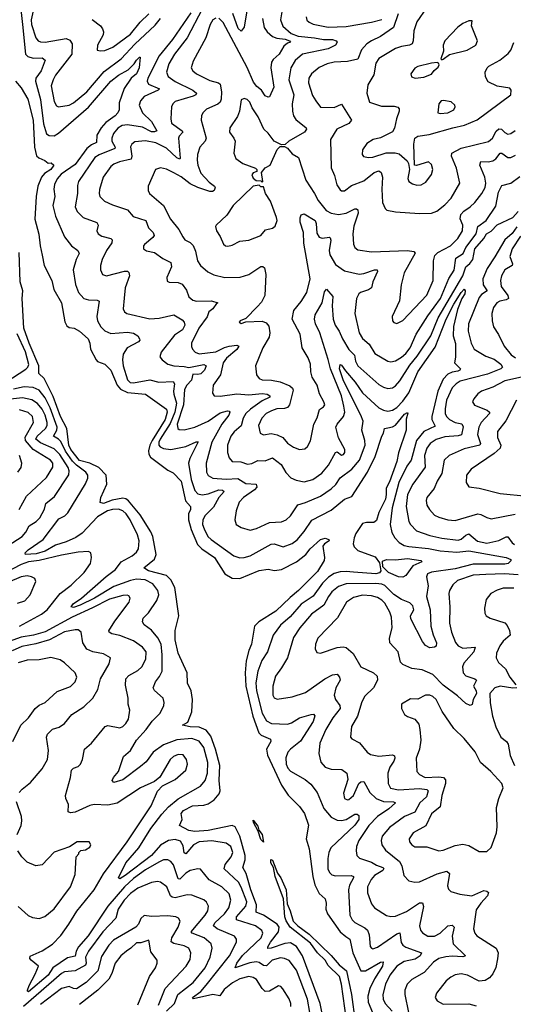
# Model space of a CAD drawing. Extents: x 1550320 to 1685906, y 509093 to 640511.
# Tile 478 of 532: x 1620565 to 1623862, y 611270 to 617846. Entities that reach past the tile are written whole.
import ezdxf

# ---------------------------------------------------------------- set-up
doc = ezdxf.new("R2010")
doc.units = 0

msp = doc.modelspace()

# ---------------------------------------------------------------- linework, layer by layer
at = {"layer": '0CON20XD'}
for points in [[(1620570, 617935), (1620584.9, 617815), (1620605.2, 617615.2), (1620620.8, 617600.8), (1620655, 617589.1), (1620715, 617591.2), (1620735.5, 617575), (1620709.5, 617505), (1620673.7, 617456.3), (1620671, 617435), (1620704.1, 617314.1), (1620725, 617150), (1620744.7, 617084.7), (1620761.8, 617071.8), (1620795, 617071.2), (1620825, 617087.6), (1621025, 617262.4), (1621175, 617436.3), (1621225, 617475.3), (1621289.8, 617510.2), (1621329.3, 617550.7)], [(1620655.3, 617905), (1620641.1, 617845), (1620644.4, 617815), (1620672.4, 617725), (1620688.1, 617705), (1620705, 617697.3), (1620735, 617696.9), (1620875, 617720), (1620900.3, 617710.3), (1620915.3, 617685), (1620914.5, 617615), (1620804.7, 617475), (1620788, 617445), (1620776, 617404), (1620795, 617298.8), (1620810.3, 617270.3), (1620825, 617265.3), (1620895, 617274.3), (1620925, 617290.3), (1621015, 617363.7), (1621129.1, 617500.9), (1621243.7, 617585), (1621335, 617683.5), (1621471.3, 617808.7), (1621506.5, 617855)], [(1621707.5, 617892.5), (1621585.1, 617714.9), (1621497.5, 617605), (1621420.3, 617455), (1621416.6, 617435), (1621426.2, 617416.2), (1621499.4, 617385), (1621491.4, 617375), (1621396.2, 617333.8), (1621371.8, 617305), (1621362.5, 617275), (1621385.3, 617225), (1621446.2, 617166.2), (1621481.1, 617105), (1621465, 617097.5), (1621445, 617097.7), (1621385, 617127.4), (1621285.2, 617144.8), (1621250.9, 617139.1), (1621221.7, 617121.7), (1621191.1, 617085), (1621180.7, 617055), (1621181.9, 617035), (1621202.5, 616995), (1621201.5, 616985), (1621095.9, 616944.1), (1621066.9, 616925), (1620957.5, 616765), (1620951.4, 616738.6), (1620952.5, 616685), (1620935.5, 616595.5), (1620949.4, 616565), (1620990, 616525), (1621080.8, 616490.8), (1621090, 616475), (1621081.5, 616435), (1621090.6, 616415), (1621115, 616400.4), (1621173.3, 616385), (1621184.2, 616375), (1621180, 616355), (1621144.6, 616305), (1621115.5, 616245), (1621105.5, 616205.5), (1621105.6, 616175), (1621119.2, 616145), (1621145, 616135.5), (1621265, 616167.2), (1621285, 616166.1), (1621295, 616158.6), (1621298.2, 616135), (1621270.9, 616055), (1621263, 615987), (1621255.6, 615915), (1621265.4, 615895.4), (1621281.2, 615885), (1621435, 615847.6), (1621497, 615853), (1621595, 615875.4), (1621650.6, 615840.6), (1621664.3, 615825), (1621668.5, 615805), (1621652.1, 615775), (1621600.2, 615739.8), (1621511.1, 615625), (1621501.2, 615595), (1621516, 615575), (1621556, 615545), (1621595.3, 615535.3), (1621665, 615530.7), (1621695, 615522.7), (1621795, 615542.7), (1621810, 615535), (1621799, 615505), (1621775, 615481.2), (1621755, 615475.6), (1621721.6, 615478.4), (1621712, 615438), (1621681.1, 615405), (1621665.5, 615375.5), (1621659.6, 615275), (1621618, 615145), (1621622.5, 615115), (1621631.2, 615108.8)], [(1621048.5, 617848.5), (1621105.6, 617805), (1621119.4, 617785), (1621125.6, 617765), (1621122.2, 617745), (1621084.5, 617675), (1621083.3, 617643.3), (1621105, 617637.5), (1621135, 617641.1), (1621187.6, 617662.4), (1621305, 617749.6), (1621370.8, 617829.2), (1621428, 617885)], [(1621785, 617916.7), (1621683.8, 617725), (1621598.9, 617615), (1621561.1, 617551.1), (1621546.6, 617495), (1621557.5, 617467.5), (1621605, 617434.3), (1621722.9, 617375), (1621745.3, 617355), (1621741.1, 617345), (1621723.1, 617335), (1621605, 617299.5), (1621588.6, 617285), (1621580, 617265), (1621575.5, 617185), (1621579.5, 617155), (1621650.5, 617105), (1621654.4, 617095), (1621630.9, 617069.1), (1621625.9, 617055), (1621638.3, 616921.7), (1621634.3, 616915.7), (1621615, 616922.7), (1621545, 616988.8), (1621475, 617023.8), (1621405, 617036.4), (1621335, 617030.4), (1621314.3, 617015.7), (1621305, 616996.7), (1621313.5, 616935), (1621309.6, 616915), (1621232.6, 616897.4), (1621195, 616881.8), (1621175, 616866.2), (1621122.3, 616795), (1621098, 616712), (1621095.5, 616685), (1621101.1, 616665), (1621132.5, 616635), (1621185, 616608.9), (1621285, 616575.5), (1621322.8, 616532.8), (1621408.9, 616505), (1621425, 616457.1), (1621456.5, 616425), (1621464.4, 616405), (1621455, 616390.6), (1621399.2, 616345), (1621392.5, 616335), (1621393.3, 616315), (1621413.5, 616303.5), (1621465, 616291.2), (1621521.6, 616251.6), (1621575.6, 616225), (1621578.5, 616195), (1621548, 616125), (1621550, 616100), (1621564.2, 616094.2), (1621625, 616091.5), (1621650.5, 616080.5), (1621678.7, 616038.7), (1621695, 615994.2), (1621722.1, 615972.1), (1621746.3, 615966.3), (1621847.7, 615967.7), (1621890, 615955), (1621879.5, 615950.5), (1621855, 615915.5), (1621828.8, 615895), (1621817.3, 615862.7), (1621762.3, 615785), (1621713.8, 615686.2), (1621712.5, 615662.5), (1621718.6, 615645), (1621737.5, 615625), (1621765, 615614.7), (1621875, 615627), (1621933.5, 615656.5), (1621965, 615665.2), (1622015, 615673.5), (1622028.9, 615665), (1622015, 615643.6), (1621947.5, 615585), (1621924.7, 615555), (1621905.6, 615475), (1621857.5, 615405), (1621852.4, 615352.4), (1621863.8, 615335), (1621905, 615331.1), (1622015, 615346.6), (1622095, 615341), (1622185, 615349.3), (1622218, 615345), (1622235.6, 615335), (1622235.6, 615325), (1622185, 615301.2), (1622106.2, 615245), (1622076.7, 615215), (1622058.8, 615185), (1622045, 615133.6), (1621996.9, 615093.1), (1621976.5, 615065), (1621952.9, 615005), (1621953.3, 614955)], [(1622317.6, 617912.4), (1622307.3, 617845), (1622322.4, 617802.4), (1622378.7, 617755), (1622425, 617737), (1622534.2, 617724.2), (1622595, 617712.9), (1622655, 617712.9), (1622680, 617705), (1622685.6, 617695), (1622675, 617675.6), (1622625, 617651), (1622454.2, 617615.8), (1622406.4, 617573.6), (1622376.1, 617525), (1622362.9, 617445), (1622395.8, 617345), (1622384.7, 617284.7), (1622386.7, 617235), (1622394.8, 617204.8), (1622410.1, 617180.1), (1622478.1, 617125), (1622481.9, 617115), (1622468.6, 617095), (1622362.5, 617035), (1622338.3, 617011.7), (1622315, 617010), (1622265, 617033.8), (1622225, 617089.2), (1622195.7, 617115.7), (1622158.3, 617198.3), (1622117.6, 617257.6), (1622102.5, 617295), (1622085, 617314.2), (1622065, 617320), (1622045, 617310), (1622034.4, 617235.6), (1622019.3, 617200.7), (1621968, 617125), (1621966, 617095), (1621995.8, 617055.8), (1622003.8, 617035), (1621996.7, 616955), (1622009.5, 616919.5), (1622055, 616886.2), (1622140, 616855), (1622150, 616845), (1622148.3, 616831.7), (1622125, 616822.5), (1622115, 616810), (1622125, 616786.7), (1622145, 616772.5), (1622175, 616770), (1622185, 616760), (1622190, 616765), (1622180, 616825), (1622204.2, 616855.8), (1622238.8, 616875), (1622285, 616978.8), (1622305, 617000), (1622335, 617000), (1622355, 616987.5), (1622385, 616951.2), (1622428, 616925), (1622476.9, 616775), (1622535, 616686.2), (1622558.7, 616638.7), (1622612.8, 616572.8), (1622645, 616553.8), (1622695, 616546), (1622745, 616554.7), (1622805, 616582.8), (1622815, 616583.6), (1622825, 616575.8), (1622826.9, 616555), (1622797.6, 616467.6), (1622791.6, 616415), (1622795, 616346.2), (1622804.6, 616324.6), (1622825, 616309.6), (1622915, 616294.8), (1623155, 616304.8), (1623197.4, 616297.4), (1623206.4, 616286.4), (1623132.7, 616155), (1623112.5, 616075), (1623101.7, 615968.3), (1623054, 615865), (1623056.2, 615835), (1623065, 615823.8), (1623085, 615816.2), (1623125, 615838), (1623285, 616007.3), (1623326.2, 616103.8), (1623330, 616235), (1623338.6, 616271.4), (1623359.2, 616290.8), (1623442.7, 616335), (1623490.9, 616385), (1623522.5, 616435), (1623525, 616473.3), (1623506.5, 616516.5), (1623512.2, 616545), (1623532.1, 616567.9), (1623574.7, 616595.3), (1623604.7, 616625.3), (1623652.7, 616685), (1623675.3, 616725), (1623679.7, 616755), (1623672.9, 616795), (1623637.9, 616875), (1623645, 616899.2), (1623695, 616896.8), (1623725, 616902.9), (1623745, 616917.7), (1623775, 616955.5), (1623785.7, 616955), (1623825.5, 616925.5), (1623845, 616926.4), (1623877.8, 616942.2)], [(1622081.9, 617905), (1622064, 617796), (1622045, 617770), (1622025, 617787.5), (1621988, 617888)], [(1622479.4, 617865), (1622483.8, 617843.8), (1622499.1, 617829.1), (1622525, 617817.1), (1622625, 617795.3), (1622745, 617800.6), (1622915, 617829.8), (1622985, 617846.9)], [(1623094, 617885), (1623061.9, 617795), (1622975, 617733.1), (1622914.8, 617705.2), (1622885, 617684.6), (1622849.3, 617645), (1622825, 617583.6), (1622755, 617568), (1622665, 617562.5), (1622619, 617551), (1622565, 617526.1), (1622514.5, 617485), (1622497.3, 617455), (1622494.6, 617425), (1622520.6, 617340.6), (1622544.2, 617304.3), (1622575, 617262.9), (1622665, 617259.1), (1622715, 617281.9), (1622780.8, 617175), (1622765, 617152.9), (1622684.2, 617115), (1622641.5, 617045), (1622645, 616857.5), (1622668.1, 616805), (1622683.1, 616743.1), (1622705, 616710), (1622715, 616702.5), (1622735, 616702.5), (1622781.5, 616738.5), (1622865, 616770.4), (1622933.6, 616825), (1622965, 616835.7), (1622980, 616825), (1622988.9, 616795), (1622984.6, 616715), (1622989.5, 616625), (1623005.8, 616585), (1623018, 616575), (1623075, 616562), (1623235, 616551), (1623315, 616554.3), (1623352.1, 616567.9), (1623405, 616610), (1623448.2, 616655), (1623504.4, 616755), (1623483.5, 616855), (1623448.8, 616935), (1623451.8, 616955), (1623515, 616987.8), (1623696.5, 617033.5), (1623723, 617055), (1623748.5, 617101.5), (1623765, 617117.1), (1623784.7, 617114.7), (1623805, 617091.8), (1623825, 617081.8), (1623845, 617086.4), (1623875, 617106.5)], [(1623282.1, 617925), (1623218.1, 617831.9), (1623198.1, 617771.9), (1623194.1, 617705), (1623186.1, 617685), (1623168.8, 617675), (1623115, 617666.9), (1623076.4, 617653.6), (1622965, 617587.8), (1622943.8, 617555), (1622931.2, 617478.8), (1622889.7, 617410.3), (1622884.4, 617355), (1622902.9, 617295), (1622982, 617268), (1623067.8, 617267.8), (1623091.1, 617261.1), (1623100, 617250), (1623100.6, 617235), (1623081.5, 617185), (1623069.1, 617120.9), (1623055, 617097.5), (1622975, 617057.5), (1622927.5, 617045), (1622885, 617020), (1622855, 616978), (1622851.9, 616945), (1622862.2, 616932.2), (1622896, 616926), (1622925, 616929.1), (1623013, 616957), (1623072.4, 616957.6), (1623099.5, 616949.5), (1623152.5, 616902.5), (1623161.4, 616885), (1623170, 616845), (1623158.2, 616785), (1623164.3, 616765), (1623188.9, 616748.9), (1623218.3, 616741.7), (1623247.4, 616742.6), (1623278.3, 616761.7), (1623315, 616811.4), (1623324.6, 616845), (1623315, 616879.2), (1623296.5, 616896.5), (1623215, 616873.1), (1623202.5, 616875), (1623197.1, 617015), (1623205.3, 617054.7), (1623225, 617067.9), (1623299.7, 617080.3), (1623458.8, 617125), (1623537.2, 617142.8), (1623621.8, 617178.2), (1623845.5, 617344.5), (1623849.2, 617375), (1623838.3, 617388.3), (1623755, 617401.5), (1623695, 617431.2), (1623676.2, 617465), (1623674, 617495), (1623688, 617525), (1623700, 617535), (1623772.9, 617575), (1623829.1, 617620.9), (1623846.9, 617643.1), (1623866.7, 617693.3)], [(1621875, 617855.5), (1621855.7, 617845), (1621838.2, 617815), (1621809.6, 617725), (1621725, 617570), (1621711.5, 617525), (1621721.1, 617505), (1621745.8, 617485), (1621835, 617440.8), (1621894, 617425), (1621904.4, 617415), (1621912.8, 617365), (1621911.4, 617315), (1621904.8, 617295.2), (1621887.8, 617282.2), (1621812.4, 617247.6), (1621788.9, 617225), (1621778.9, 617205), (1621778.1, 617175), (1621811.8, 617055), (1621805.2, 617034.8), (1621768.9, 616995), (1621754, 616946), (1621751.2, 616908.8), (1621754.7, 616875), (1621775, 616821.1), (1621830.8, 616760.8), (1621865.6, 616735), (1621871.5, 616725), (1621864.4, 616705), (1621852.2, 616697.8), (1621835, 616698.4), (1621754.5, 616724.5), (1621705, 616750.2), (1621645, 616796.4), (1621595, 616824), (1621545, 616848.5), (1621505, 616857.1), (1621472, 616845), (1621424, 616735), (1621424.3, 616705), (1621431.9, 616685), (1621525, 616604.2), (1621573.3, 616515), (1621628.1, 616445), (1621654.4, 616395), (1621669.2, 616375), (1621705, 616357.5), (1621725, 616337.1), (1621739.5, 616299.5), (1621752.7, 616235), (1621773.5, 616205), (1621822.3, 616162.3), (1621862.9, 616142.9), (1621935, 616125.4), (1622037.6, 616127.6), (1622095, 616143.8), (1622175, 616197.8), (1622188.5, 616198.5), (1622199.6, 616189.6), (1622208.9, 616145), (1622201.9, 616005), (1622179.5, 615960.5), (1622151.9, 615928.1), (1622075, 615850), (1622037.5, 615835), (1622032.5, 615825), (1622045, 615817.5), (1622075, 615827.5), (1622185, 615832.5), (1622212.7, 615822.7), (1622230, 615800), (1622235.5, 615755.5), (1622231.2, 615725), (1622188.9, 615655), (1622140.5, 615535), (1622147.5, 615475), (1622165, 615449.4), (1622185, 615441.2), (1622248.3, 615438.3), (1622305, 615426.9), (1622370.2, 615400.2), (1622387.1, 615385), (1622391.9, 615371.9), (1622367.5, 615275), (1622355, 615256.9), (1622335, 615249.3), (1622283, 615247), (1622246.9, 615235), (1622211.8, 615215), (1622183.9, 615185), (1622160.5, 615135), (1622170.8, 615085), (1622195, 615073.3), (1622245, 615081.8), (1622285.8, 615074.2), (1622322.9, 615055), (1622355, 615017.5), (1622395, 614991.1), (1622435, 614976.7), (1622469.8, 614980.2), (1622488.6, 614995), (1622506.9, 615033.1), (1622531.1, 615145), (1622552.7, 615187.3), (1622566.9, 615243.1), (1622595, 615260.8), (1622602.9, 615275), (1622597.5, 615295), (1622567.3, 615347.3), (1622552.9, 615405), (1622518.1, 615458.1), (1622509.2, 615495), (1622507.5, 615545), (1622492.5, 615587.5), (1622453.3, 615655), (1622438.6, 615745), (1622384.6, 615845), (1622396.5, 615905), (1622446.5, 615965), (1622483.1, 616025), (1622506.5, 616115), (1622463.8, 616353.8), (1622460.6, 616425), (1622438.4, 616495), (1622438, 616522), (1622445, 616544), (1622465, 616549.1), (1622538.1, 616505), (1622546.1, 616485), (1622549.9, 616419.9), (1622565, 616393.5), (1622585, 616387.9), (1622635, 616394), (1622640, 616390), (1622643.2, 616373.2), (1622633.1, 616305), (1622636.1, 616276.1), (1622675, 616211.9), (1622735, 616170), (1622832.8, 616147.2), (1622865, 616150.8), (1622936.1, 616176.1), (1622953.3, 616175), (1622954.4, 616165), (1622924.6, 616095), (1622914.4, 616055), (1622895, 616042.3), (1622842.5, 616025), (1622830.6, 616015), (1622815.6, 615985), (1622803.8, 615883.8), (1622833.1, 615755), (1622856.2, 615716.2), (1622899.4, 615679.4), (1622937.2, 615617.2), (1623024.6, 615564.6), (1623045, 615560.5), (1623075, 615568.9), (1623116.7, 615593.3), (1623145, 615617.8), (1623173.7, 615655), (1623214.1, 615745), (1623291.7, 615868.3), (1623375.5, 615985), (1623432.1, 616117.9), (1623467.3, 616172.7), (1623477.5, 616252.5), (1623527.5, 616285), (1623545.7, 616325), (1623614, 616415), (1623626.1, 616465), (1623681.1, 616505), (1623745, 616601.8), (1623763, 616695), (1623785, 616739.5), (1623845, 616754.7), (1623905, 616799.2)], [(1622186.8, 617855), (1622199.2, 617795), (1622219.2, 617765), (1622255, 617734.8), (1622283.3, 617723.3), (1622338.9, 617715), (1622367.1, 617705), (1622373.3, 617695), (1622355, 617689.4), (1622330.6, 617669.4), (1622299.2, 617615), (1622259.4, 617580.6), (1622248.1, 617561.9), (1622243.4, 617525), (1622262.7, 617395), (1622235, 617331.2), (1622225, 617328.6), (1622205, 617338.1), (1622180.8, 617375), (1622150.1, 617400.1), (1622128.1, 617428.1), (1622085, 617526.2), (1621925, 617827.5), (1621895, 617855.6)], [(1623385, 617577.5), (1623395, 617582.5), (1623436.4, 617613.6), (1623555, 617642.5), (1623611.9, 617675), (1623624.3, 617705), (1623583.3, 617805), (1623588.3, 617838.3), (1623565, 617837.5), (1623525, 617820), (1623492.7, 617797.3), (1623406.2, 617705), (1623393.3, 617675), (1623396.7, 617635), (1623377.5, 617585), (1623385, 617577.5)], [(1621329.3, 617550.7), (1621345, 617576.9), (1621365, 617596.7), (1621370, 617595), (1621363.1, 617525), (1621345.3, 617485), (1621309.2, 617455), (1621264.2, 617385.8), (1621230.2, 617289.8), (1621229.2, 617245), (1621220.6, 617225), (1621202.4, 617205), (1621139.7, 617160.3), (1621108.9, 617125), (1621080.2, 617075), (1621077.5, 617025), (1621045, 617010), (1621015, 616985.7), (1620935, 616880), (1620842.8, 616815), (1620815.9, 616784.1), (1620797.4, 616745), (1620793.1, 616715), (1620800, 616665), (1620787.2, 616605), (1620804.7, 616535), (1620864.6, 616395), (1620910.4, 616335), (1620954.4, 616305), (1620963.5, 616285), (1620943.6, 616245), (1620923.1, 616175), (1620937.4, 616077.4), (1620959.2, 616025), (1620994.7, 615984.7), (1621025, 615976.2), (1621083.4, 615973.4), (1621096.6, 615966.6), (1621079.6, 615865), (1621084.6, 615835), (1621106.9, 615795), (1621135, 615768.2), (1621175, 615750), (1621285, 615758.7), (1621325, 615753.5), (1621355, 615735.8), (1621365.7, 615715), (1621367.5, 615705), (1621360, 615695), (1621283.1, 615655), (1621257.1, 615612.9), (1621252.6, 615575), (1621256.1, 615535), (1621285, 615441.8), (1621304.1, 615424.1), (1621325, 615420.9), (1621435, 615440.2), (1621495, 615424.8), (1621590.4, 615430.4), (1621600.4, 615415), (1621592, 615365), (1621595, 615345.6), (1621612.8, 615285), (1621602.2, 615225), (1621570.5, 615149.5), (1621503.1, 615045), (1621494.6, 615025), (1621494.8, 615005), (1621503.5, 614993.5), (1621525, 614982.7), (1621575, 614976.1), (1621675, 614995.7), (1621745, 615027.3), (1621756.7, 615026.7), (1621701, 614915), (1621692.4, 614885), (1621711.7, 614775), (1621735, 614701.1), (1621755, 614679.1), (1621785, 614673), (1621825, 614680.2), (1621895, 614707), (1621920.6, 614705), (1621931.8, 614695), (1621895.7, 614655), (1621860.2, 614589.8), (1621803.8, 614535), (1621789.2, 614505), (1621787.1, 614475), (1621797.5, 614445), (1621823.2, 614395), (1621843.7, 614373.7), (1621995, 614265.5), (1622035, 614252.7), (1622065, 614253.8), (1622105, 614266.2), (1622245, 614343.9), (1622265, 614345.4), (1622325, 614326.5), (1622385, 614346.9), (1622417.8, 614372.2), (1622465, 614427.9), (1622515.7, 614504.3), (1622645, 614569.4), (1622735, 614643.8), (1622785, 614661.1), (1622889.5, 614825), (1622940.6, 614929.4), (1622984.4, 615065), (1622995.8, 615085), (1623001.2, 615115), (1623025, 615121.1), (1623055, 615126.4), (1623075, 615138.5), (1623135, 615210.9), (1623155, 615222.5), (1623158.8, 615218.8), (1623147.3, 615177.3), (1623147.1, 615105), (1623095.6, 614954.4), (1623085.6, 614895), (1623035, 614760), (1623012.6, 614717.4), (1623013.9, 614675), (1623007.7, 614645), (1622964.8, 614555), (1622948, 614502), (1622931.5, 614488.5), (1622881.3, 614488.7), (1622855, 614480.6), (1622810.7, 614415), (1622798.8, 614385), (1622793.6, 614345), (1622798.8, 614325), (1622825, 614300.7), (1622938.7, 614258.7), (1622968.7, 614218.7), (1622977.3, 614165), (1622968.1, 614151.9), (1622944.5, 614144.5), (1622795, 614155.7), (1622745, 614161.9), (1622705, 614159.4), (1622665, 614147.1), (1622627.1, 614122.9), (1622586.9, 614083.1), (1622525, 613996.7), (1622445, 613942.8), (1622371.4, 613858.6), (1622307.2, 613802.8), (1622258.2, 613735), (1622221.3, 613625), (1622183.9, 613566.1), (1622155.6, 613494.4), (1622143, 613417), (1622146.3, 613365), (1622184.4, 613215), (1622215, 613163.1), (1622246.5, 613146.5), (1622355, 613140.4), (1622380.9, 613149.1), (1622435, 613183.5), (1622513.3, 613206.7), (1622527.5, 613207.5), (1622537.2, 613197.2), (1622525, 613159.4), (1622441.9, 613028.1), (1622373.6, 612975), (1622357.1, 612955), (1622344, 612916), (1622346.1, 612875), (1622357.4, 612847.4), (1622375, 612827.5), (1622472.6, 612772.6), (1622510.9, 612740.9), (1622553.1, 612685), (1622597.9, 612577.9), (1622645, 612520), (1622685, 612500), (1622715, 612497.6), (1622745.2, 612504.8), (1622805, 612539.6), (1622820.3, 612540.3), (1622831.8, 612531.8), (1622830.5, 612505), (1622805, 612465.8), (1622644.6, 612315), (1622631.1, 612285), (1622623.3, 612245), (1622623.9, 612175), (1622635, 612150), (1622650, 612135), (1622675, 612127.7), (1622780.5, 612130.5), (1622794.2, 612125), (1622794.5, 612115), (1622768.4, 612065), (1622760.7, 612035), (1622770.9, 611865), (1622786.5, 611835), (1622805, 611816.4), (1622870.8, 611780.7), (1622888.2, 611765), (1622900.4, 611735), (1622907.4, 611657.4), (1622914.6, 611644.6), (1622925, 611641.5), (1622955, 611652.3), (1623085, 611740), (1623105, 611746.7), (1623114, 611684), (1623125, 611664.6), (1623145, 611651.9), (1623248.9, 611615), (1623239.6, 611595), (1623207.9, 611572.1), (1623132.7, 611557.3), (1623085, 611526), (1623037.5, 611465), (1623009.5, 611405), (1622991.9, 611335), (1622993.6, 611303.6), (1623005.5, 611275), (1623054.2, 611225)], [(1623206.5, 617456.5), (1623265, 617462.7), (1623315, 617482), (1623333.1, 617506.9), (1623360.7, 617529.3), (1623366.7, 617545), (1623362.5, 617555), (1623355, 617560), (1623315.9, 617555.9), (1623225, 617533.6), (1623205, 617522.7), (1623177.5, 617485), (1623182, 617465), (1623206.5, 617456.5)], [(1620538.2, 617435), (1620575, 617392), (1620620.8, 617315), (1620655.9, 617175.9), (1620663.4, 616995), (1620677.6, 616937.6), (1620692.5, 616922.5), (1620732.5, 616905), (1620755, 616887.5), (1620775, 616890), (1620792.5, 616875), (1620773.1, 616845), (1620731.1, 616818.9), (1620712.2, 616795), (1620685.7, 616735), (1620676.1, 616665), (1620666.9, 616515), (1620693.6, 616413.6), (1620702.2, 616335), (1620716.1, 616273.9), (1620730, 616205), (1620780.6, 616105), (1620792.9, 616045), (1620845.6, 615955), (1620867.8, 615827.8), (1620880.7, 615800.7), (1620895, 615791.4), (1620928.8, 615785), (1620965.2, 615765.2), (1621022.2, 615715), (1621034.1, 615685.9), (1621039.2, 615645), (1621076.2, 615575), (1621085, 615564.2), (1621133.8, 615545), (1621174.4, 615505), (1621217, 615405), (1621238.9, 615378.9), (1621285, 615356.7), (1621405.2, 615345.2), (1621545.5, 615245), (1621550, 615225), (1621536.1, 615175), (1621449.4, 615035), (1621434.6, 615005), (1621426, 614966), (1621428.3, 614945), (1621438.8, 614925), (1621555, 614838.6), (1621590.2, 614820.2), (1621645, 614763.3), (1621672.3, 614632.3), (1621705.5, 614595), (1621705.5, 614575.5), (1621692.1, 614545), (1621693.9, 614505), (1621711.2, 614441.2), (1621752.1, 614342.1), (1621781.4, 614311.4), (1621867.6, 614255), (1621935, 614144.7), (1621985, 614116.3), (1622035, 614114.3), (1622165, 614168.6), (1622225, 614176.6), (1622267.3, 614167.3), (1622315, 614173.9), (1622413.8, 614226.2), (1622475.9, 614274.1), (1622505, 614313.1), (1622575, 614374.4), (1622605, 614382.5), (1622630, 614375), (1622632.5, 614365), (1622601.2, 614345), (1622590.3, 614329.7), (1622601.2, 614255), (1622598.8, 614235), (1622555, 614160), (1622428.2, 614035), (1622371.7, 613988.3), (1622276.9, 613895), (1622163.1, 613825), (1622132.7, 613795), (1622114.7, 613675), (1622096.2, 613633.8), (1622078.7, 613565), (1622070.8, 613485), (1622076.7, 613395), (1622123.2, 613195), (1622162.8, 613082.8), (1622178.5, 613068.5), (1622241.7, 613041.7), (1622241.9, 613025), (1622214.7, 612975.3), (1622220.8, 612935), (1622313.8, 612733.8), (1622358, 612668), (1622435, 612590.6), (1622467.5, 612545), (1622493.9, 612466.1), (1622479.2, 612375), (1622499.3, 612309.3), (1622522.4, 612125), (1622537.7, 612067.7), (1622565, 612010), (1622605.6, 611975), (1622612.1, 611945), (1622611.1, 611905), (1622620.7, 611875), (1622706.3, 611755), (1622744.2, 611724.2), (1622769.6, 611705), (1622790.2, 611615), (1622845, 611492.9), (1622875, 611494.7), (1622975, 611552.5), (1622994.2, 611554.2), (1622987.7, 611525), (1622935, 611440), (1622905.2, 611375), (1622890, 611325), (1622892, 611285), (1622922, 611215)], [(1623375, 617219.4), (1623425, 617223.1), (1623464.4, 617245), (1623474.3, 617265), (1623472.5, 617275), (1623447.4, 617297.4), (1623397.3, 617307.3), (1623381.2, 617305), (1623366, 617285), (1623358.8, 617225), (1623375, 617219.4)], [(1621955, 616333.8), (1621985, 616340), (1622035, 616366), (1622095, 616374.2), (1622175, 616405.8), (1622208.3, 616441.7), (1622255, 616454), (1622272.7, 616467.3), (1622284.3, 616505), (1622281.4, 616525), (1622241.4, 616635), (1622206.4, 616686.4), (1622195, 616730), (1622175, 616730), (1622165, 616740), (1622125, 616733.3), (1621991.4, 616605), (1621949.3, 616540.7), (1621876.7, 616475), (1621873.3, 616465), (1621880, 616435), (1621905, 616397.5), (1621926.4, 616346.4), (1621940, 616335), (1621955, 616333.8)], [(1621953.3, 614955), (1621965, 614919.2), (1621985, 614896.5), (1622042.3, 614892.3), (1622088, 614878), (1622115, 614881.8), (1622155, 614902.5), (1622205, 614900.9), (1622255, 614919.2), (1622312.1, 614875), (1622342.7, 614822.7), (1622376.6, 614786.6), (1622411.1, 614771.1), (1622465, 614760.5), (1622522.9, 614775), (1622582.8, 614817.2), (1622628.9, 614871.1), (1622675, 614955.8), (1622685, 614960), (1622715, 614937.1), (1622727.7, 614942.3), (1622736.2, 614955), (1622736.5, 614975), (1622694.7, 615054.7), (1622677.3, 615125), (1622685.3, 615144.7), (1622728.7, 615195), (1622736.3, 615225), (1622731.6, 615265), (1622714.7, 615335), (1622642.3, 615515), (1622625, 615576.4), (1622570.1, 615755), (1622542.1, 615815), (1622534.7, 615845), (1622539.7, 615875), (1622584.8, 615955), (1622601.7, 616028.3), (1622615, 616045.8), (1622656.7, 615996.7), (1622652.5, 615935), (1622660, 615845), (1622672.6, 615805), (1622699.3, 615765), (1622721.1, 615715), (1622765, 615643.3), (1622801.8, 615605), (1622807.6, 615565), (1622824.6, 615535), (1622965, 615409.6), (1622995, 615390.9), (1623025, 615382.1), (1623055, 615387.9), (1623075, 615400.9), (1623105, 615433.6), (1623171.9, 615538.1), (1623220.2, 615599.8), (1623311.5, 615735), (1623361.2, 615855), (1623525.4, 616135), (1623544.8, 616195), (1623572.2, 616217.8), (1623592.4, 616245), (1623605.1, 616314.9), (1623666.7, 616385), (1623683.7, 616416.3), (1623715.2, 616434.8), (1623755, 616476.6), (1623858.8, 616525), (1623895, 616564.4)], [(1623885, 616462.5), (1623855, 616417.2), (1623805.1, 616374.9), (1623738.3, 616261.7), (1623688, 616185), (1623659.5, 616115), (1623660.7, 616075), (1623687.1, 616035), (1623649.3, 616010.7), (1623635, 615990), (1623563.6, 615815), (1623561.8, 615765), (1623580, 615685), (1623601.9, 615645), (1623678.9, 615598.9), (1623735, 615578.8), (1623778.5, 615545), (1623789.2, 615525), (1623780, 615515), (1623690.8, 615479.2), (1623507.4, 615432.6), (1623480, 615415), (1623455, 615387.9), (1623415.7, 615305), (1623406.8, 615246.8), (1623408.2, 615215), (1623416.1, 615195), (1623435.2, 615175.2), (1623474.3, 615155), (1623518.1, 615148.1), (1623527.6, 615127.6), (1623516.1, 615073.9), (1623495, 615066.6), (1623405, 615059.3), (1623347.9, 615042.1), (1623307.1, 615015), (1623285.3, 614985), (1623269.5, 614935), (1623273, 614857), (1623190.3, 614745), (1623155.3, 614675), (1623145.8, 614595), (1623163.8, 614495), (1623175, 614474.4), (1623215, 614431.8), (1623305, 614400.8), (1623385, 614383.8), (1623495, 614370.9), (1623515, 614377.5), (1623545, 614403.9), (1623565, 614412.3), (1623623.3, 614363.3), (1623685, 614351.1), (1623765, 614367.2), (1623815, 614393.1), (1623825, 614392.7), (1623855, 614353.1), (1623871.4, 614341.4)], [(1623909.6, 616400.4), (1623854.8, 616315), (1623840, 616265), (1623856.8, 616215), (1623854.6, 616205.4), (1623805, 616175.4), (1623783.9, 616135), (1623777.3, 616105), (1623781.2, 616065), (1623825.2, 616005), (1623830.4, 615985), (1623814.8, 615975.2), (1623772.8, 615967.2), (1623752.5, 615955), (1623730.8, 615925), (1623719.2, 615885), (1623720.9, 615835), (1623730.5, 615795), (1623764, 615744), (1623801.8, 615665), (1623847.6, 615607.6), (1623877.4, 615587.4)], [(1620728.8, 615448.8), (1620692.4, 615482.4), (1620693, 615535), (1620627.7, 615685), (1620593, 615785), (1620580.9, 615985), (1620585.4, 616035), (1620569.2, 616095), (1620561.4, 616291.4)], [(1621631.2, 615108.8), (1621665, 615108), (1621735, 615125.4), (1621825, 615165.3), (1621905, 615220.7), (1621952.5, 615235), (1621965, 615231.2), (1621968.6, 615225), (1621961.9, 615205), (1621916.6, 615145), (1621848.8, 615025), (1621811.5, 614885), (1621813.8, 614825), (1621825, 614801.9), (1621855.3, 614785.3), (1621945, 614776.5), (1622022.8, 614782.8), (1622075, 614748.7), (1622145, 614744.2), (1622148.5, 614725), (1622134.5, 614705.5), (1622060, 614655), (1622031.5, 614625), (1622010.9, 614565), (1622001.9, 614505), (1622012, 614475), (1622044.5, 614454.5), (1622105, 614437.5), (1622147.1, 614447.1), (1622235, 614488.5), (1622315, 614493.6), (1622344.6, 614505.4), (1622375, 614532.9), (1622423.4, 614606.6), (1622475, 614622), (1622575.2, 614664.8), (1622645, 614712.3), (1622677.1, 614742.9), (1622705, 614785.6), (1622785, 614845.3), (1622835.3, 614905), (1622872.2, 615005), (1622871.8, 615035), (1622851.8, 615105), (1622859.1, 615165), (1622844.4, 615205), (1622729.3, 615435), (1622702.6, 615515), (1622705, 615542.5), (1622715, 615540), (1622740.6, 615500.6), (1622805.7, 615425.7), (1622855, 615354.7), (1622965, 615253.4), (1622995, 615238.4), (1623025, 615232.5), (1623055, 615237.6), (1623085, 615256.6), (1623125, 615299.1), (1623164.8, 615355), (1623224.4, 615495), (1623339.8, 615660.2), (1623415, 615846.6), (1623465, 615945.3), (1623515, 616025.3), (1623535, 616047.3), (1623541.5, 616035), (1623537.6, 616015), (1623519.1, 615985), (1623489.1, 615910.9), (1623463.1, 615796.9), (1623460.3, 615735), (1623475.3, 615684.7), (1623477, 615593), (1623470, 615555), (1623510, 615515), (1623505.7, 615505), (1623492.2, 615497.8), (1623455, 615492.8), (1623425, 615479.6), (1623394.9, 615445.1), (1623358.5, 615365), (1623319, 615195), (1623319.3, 615175), (1623339.6, 615130.4), (1623265, 615096.3), (1623215, 615035.4), (1623180, 614905), (1623152, 614865), (1623098.8, 614755), (1623054, 614585), (1623040.3, 614475), (1623050.8, 614420.8), (1623071.8, 614385), (1623100.5, 614355), (1623134.3, 614335), (1623165, 614328.6), (1623295, 614314.8), (1623375, 614298.4), (1623485, 614289.1), (1623565, 614299), (1623815, 614253.3), (1623845, 614240), (1623845, 614232.5), (1623828.8, 614215), (1623805, 614208.8), (1623595, 614209.8), (1623475, 614179.2), (1623315, 614156.6), (1623289.5, 614145), (1623283.3, 614125), (1623294.7, 614065), (1623282.4, 613995), (1623306.4, 613905), (1623311.1, 613795), (1623326.8, 613736.8), (1623348.6, 613685), (1623347.5, 613662.5), (1623335.5, 613654.5), (1623305, 613650.4), (1623275, 613667.1), (1623255, 613694.1), (1623177.1, 613845), (1623175.5, 613865), (1623198.6, 613905), (1623192.1, 613932.1), (1623172.1, 613952.1), (1623115, 613972.9), (1623065, 614007.1), (1623005, 614068.5), (1622985, 614077), (1622945, 614081.2), (1622745, 614079.2), (1622695, 614060.9), (1622649.6, 614025), (1622627.3, 613995), (1622597.7, 613935), (1622514.8, 613875.2), (1622435.6, 613784.4), (1622395, 613720.8), (1622354.6, 613585), (1622315, 613518.6), (1622275, 613462), (1622255.4, 613395), (1622256.5, 613335), (1622266.2, 613316.2), (1622285, 613307.5), (1622385, 613324.6), (1622475, 613352.3), (1622602.5, 613445), (1622655, 613470.7), (1622685, 613474.3), (1622701.1, 613455), (1622706.7, 613435), (1622676.8, 613385), (1622666, 613335), (1622674.6, 613305), (1622704.1, 613265), (1622705.9, 613245), (1622657.4, 613182.6), (1622611.3, 613105), (1622570.7, 613015), (1622564.6, 612945), (1622577.6, 612887.6), (1622605, 612854.5), (1622645, 612841.2), (1622717.7, 612837.7), (1622750, 612815), (1622757.2, 612772.8), (1622728.5, 612681.5), (1622734.4, 612644.4), (1622755, 612636), (1622765, 612638.6), (1622795, 612666), (1622830, 612745), (1622845, 612756.2), (1622865, 612759.5), (1622904.4, 612684.4), (1622946.5, 612645), (1622995, 612624), (1623062.2, 612622.2), (1623075.6, 612615), (1623030.7, 612575), (1622954.6, 612525), (1622896.4, 612463.6), (1622831.2, 612365), (1622816.1, 612325), (1622812.3, 612295), (1622817.8, 612265), (1622835.3, 612245.3), (1622915, 612220.4), (1622949.2, 612199.2), (1622991.1, 612185), (1622997, 612177), (1622990.8, 612165), (1622935, 612130.3), (1622912, 612105), (1622889.1, 612055), (1622889.6, 612015), (1622915, 611940.8), (1622935.6, 611915), (1623015, 611864.5), (1623045, 611857.3), (1623075, 611858.5), (1623149.3, 611890.7), (1623235, 611948.2), (1623255, 611948.9), (1623262.8, 611922.8), (1623235.4, 611795), (1623242.5, 611765), (1623255, 611746.9), (1623291.2, 611725), (1623335, 611724.7), (1623373.2, 611745), (1623426.2, 611795), (1623455, 611799.4), (1623467.6, 611785), (1623455.2, 611725), (1623460.9, 611675), (1623542.2, 611595), (1623525, 611586.8), (1623455, 611591.8), (1623411.6, 611588.4), (1623364.5, 611575.5), (1623329.1, 611550.9), (1623267.5, 611482.5), (1623185, 611436.5), (1623154.4, 611405), (1623138.5, 611365), (1623137.3, 611335), (1623162.2, 611215)], [(1620473.1, 615425), (1620607.5, 615512.5), (1620620.9, 615525), (1620626.8, 615543.2), (1620605, 615628), (1620549.1, 615749.1)], [(1622595.2, 611165), (1622572.8, 611275), (1622455.1, 611595.1), (1622415.4, 611655.4), (1622375, 611680), (1622336.2, 611676.2), (1622245, 611644.8), (1622223.3, 611643.3), (1622223.5, 611655), (1622239.8, 611685), (1622294.2, 611755), (1622299.2, 611785), (1622284.8, 611805), (1622195, 611865.2), (1622144.5, 611885), (1622147.1, 611935), (1622108.5, 612035), (1622077.4, 612145), (1622054.8, 612185), (1622071.5, 612235), (1622070.5, 612265), (1622035, 612393.6), (1622005, 612454.6), (1621985, 612464.2), (1621825, 612430.2), (1621734.5, 612424.5), (1621695, 612430.6), (1621632, 612465), (1621650, 612505), (1621642.9, 612545), (1621658.9, 612565), (1621720.8, 612595), (1621795, 612601.1), (1621825, 612609.7), (1621865, 612636), (1621898.8, 612675), (1621905.2, 612695), (1621897.8, 612765), (1621902.1, 612865), (1621874.4, 612974.4), (1621841.4, 613061.4), (1621811.6, 613101.6), (1621765, 613121), (1621704, 613124), (1621653.8, 613135), (1621688, 613155), (1621715, 613223.3), (1621719.2, 613305), (1621710, 613365), (1621685.5, 613415), (1621684.5, 613485), (1621624.2, 613615), (1621604, 613705), (1621604.2, 613765.8), (1621628.5, 613865), (1621602, 614055), (1621575.8, 614105.8), (1621545, 614134.7), (1621426, 614165), (1621394, 614185), (1621466.2, 614243.8), (1621477.1, 614275), (1621453.9, 614395), (1621442, 614425), (1621369.2, 614539.2), (1621292.4, 614632.4), (1621275, 614645.6), (1621255, 614650.5), (1621183.3, 614636.7), (1621125.7, 614615.7), (1621101.9, 614621.9), (1621107.5, 614655), (1621148.5, 614745), (1621143.1, 614805), (1621095.1, 614855.1), (1621033.7, 614883.7), (1620965, 614902.3), (1620906.6, 614975), (1620894.5, 615005), (1620880.3, 615115), (1620837.3, 615195), (1620789.7, 615329.7), (1620728.8, 615448.8)], [(1623978.4, 615471.6), (1623805, 615433.8), (1623725, 615392.5), (1623650.8, 615365), (1623625, 615347.1), (1623598, 615315), (1623590.8, 615295), (1623602.4, 615272.4), (1623687.4, 615237.4), (1623703.3, 615225), (1623704.5, 615215), (1623647.5, 615155), (1623631.7, 615125), (1623623.9, 615075), (1623642.3, 615015), (1623638.2, 615005), (1623535, 614979.7), (1623434.2, 614935.8), (1623400, 614905), (1623386.1, 614815), (1623353.4, 614765), (1623333.9, 614716.1), (1623285, 614655.7), (1623280.8, 614635), (1623284.7, 614604.7), (1623302.2, 614575), (1623335, 614537.8), (1623365, 614524.6), (1623425, 614506.2), (1623475, 614501.5), (1623625, 614545.3), (1623645, 614542.5), (1623685, 614520.5), (1623715, 614512.7), (1623875, 614543.3)], [(1622503.2, 611215), (1622487.2, 611305), (1622415, 611498.2), (1622365, 611562.5), (1622335, 611577.2), (1622308.5, 611581.5), (1622251.5, 611565), (1622215, 611526.2), (1622195, 611530), (1622165, 611550.2), (1622145, 611553), (1622103.3, 611546.7), (1622004, 611515), (1622015.3, 611545), (1622054.1, 611595.9), (1622178.4, 611715), (1622190.4, 611745), (1622183.5, 611763.5), (1622141.4, 611795), (1622012.9, 611835), (1622014.2, 611855), (1622076.7, 611925), (1622082.3, 611955), (1622045, 612052.9), (1622026, 612086), (1621932.2, 612175), (1621938.1, 612205), (1621978.2, 612255), (1621988.2, 612285), (1621975, 612324.4), (1621945, 612346.9), (1621847.9, 612362.1), (1621765, 612355.3), (1621725.6, 612334.4), (1621675, 612276.2), (1621665, 612282.5), (1621658, 612328), (1621639, 612359), (1621605, 612370.8), (1621560, 612365), (1621505, 612333.9), (1621445, 612264.9), (1621269.5, 612130.5), (1621235, 612108.6), (1621225.9, 612115.9), (1621275, 612215.4), (1621360.7, 612315), (1621441.5, 612445), (1621515, 612540.9), (1621560.4, 612589.6), (1621625, 612643.7), (1621773.3, 612726.7), (1621804.8, 612765.2), (1621819.5, 612815), (1621822.9, 612885), (1621795, 612985.6), (1621765, 613028.6), (1621715, 613046), (1621615, 613037.6), (1621525, 613003), (1621456.1, 612955), (1621409.3, 612890.7), (1621372.3, 612857.7), (1621255, 612770.3), (1621195, 612752.5), (1621183.8, 612765), (1621192.5, 612785), (1621224.7, 612825.3), (1621259.2, 612925), (1621305, 612964.4), (1621346.2, 613035), (1621410.4, 613105), (1621449.4, 613160.6), (1621504.7, 613215.3), (1621528.2, 613265), (1621530.9, 613285), (1621524.4, 613315), (1621466.4, 613366.4), (1621456.9, 613385), (1621471.8, 613425), (1621499.9, 613460.1), (1621516.2, 613495), (1621518, 613605), (1621510, 613675), (1621488.2, 613718.2), (1621445, 613768.1), (1621396.7, 613805), (1621385.5, 613825), (1621391.1, 613848.9), (1621424.7, 613885.3), (1621481.7, 613968.3), (1621494.7, 614005.3), (1621487.7, 614035), (1621455, 614078.8), (1621402.9, 614105), (1621345, 614109.7), (1621305, 614100.8), (1621195, 614060), (1621065, 613981.9), (1620969.6, 613935), (1620925, 613921.2), (1620908.6, 613925), (1620922.3, 613945), (1620977.9, 613982.1), (1621142.7, 614127.3), (1621205.4, 614175), (1621243.7, 614226.3), (1621316.7, 614265), (1621345, 614290), (1621358.1, 614311.9), (1621363.2, 614365), (1621352.7, 614405), (1621304.1, 614505), (1621277.1, 614545), (1621254.5, 614565), (1621225, 614577.3), (1621185.7, 614575.7), (1621152.7, 614565), (1621084.2, 614525), (1620982, 614418), (1620941.5, 614388.5), (1620875, 614358), (1620805, 614337.6), (1620735, 614296.6), (1620675, 614277.8), (1620604.4, 614275), (1620602.7, 614285), (1620621.5, 614305), (1620722.7, 614375), (1620827.6, 614512.4), (1620866.6, 614533.4), (1620887.5, 614552.5), (1621005, 614746.9), (1621019.6, 614785), (1621019.6, 614805), (1621008, 614825), (1620945, 614871), (1620918.6, 614898.6), (1620871.9, 614965), (1620839.2, 615029.2), (1620824, 615045), (1620791.8, 615065), (1620813.3, 615105), (1620816.1, 615125), (1620768.9, 615255), (1620735, 615320.7), (1620695, 615372.2), (1620655, 615390.8), (1620595, 615394.8), (1620525, 615378.5)], [(1620449.5, 614310.5), (1620581.1, 614395), (1620606.5, 614423.5), (1620629.5, 614465), (1620675.9, 614494.1), (1620700.1, 614519.9), (1620731.8, 614578.2), (1620740.9, 614615), (1620799, 614661), (1620894.2, 614805.7), (1620895.8, 614834.2), (1620888.4, 614855), (1620832.9, 614942.9), (1620795, 614980.2), (1620705, 615019.7), (1620674.3, 615045), (1620683.2, 615065), (1620738.4, 615115), (1620748.3, 615135), (1620748.8, 615155), (1620735.2, 615205), (1620715, 615245.8), (1620683.5, 615283.5), (1620647.3, 615307.3), (1620585, 615321), (1620505, 615311.5)], [(1623884.7, 615305.3), (1623813.4, 615166.6), (1623757.1, 615095), (1623756.9, 615055), (1623779.7, 615005), (1623775.5, 614984.5), (1623735, 614949.5), (1623581.9, 614845), (1623550, 614805), (1623546.9, 614755), (1623565.7, 614725.7), (1623635, 614717.8), (1623775, 614681.1), (1623954.7, 614664.7)], [(1620561.5, 614575), (1620611.5, 614665), (1620745, 614789.6), (1620787.6, 614857.6), (1620786.5, 614885), (1620771.5, 614905), (1620656.1, 614976.1), (1620603.2, 615035), (1620601.4, 615058.6), (1620657.8, 615155), (1620650, 615195), (1620621.8, 615221.8), (1620565, 615241.3)], [(1620552.5, 614825), (1620574.4, 614855), (1620579.4, 614885), (1620564.5, 614935)], [(1620564.7, 613795), (1620710.8, 613875), (1620748, 613905), (1620836.4, 614013.6), (1620909.6, 614070.4), (1620995.5, 614155), (1621038.6, 614215), (1621045.8, 614255), (1621040, 614285), (1621025, 614293.8), (1620955, 614289.6), (1620845, 614271), (1620696.4, 614233.6), (1620625, 614226.3), (1620575, 614207), (1620468.3, 614151.7)], [(1623125, 614122.9), (1623095, 614124.8), (1623028.2, 614155), (1622991.4, 614191.4), (1622989.8, 614230.2), (1623015, 614240), (1623075, 614239), (1623155, 614247.3), (1623244, 614235), (1623252, 614225), (1623192, 614198), (1623145.4, 614135), (1623125, 614122.9)], [(1620551.7, 613948.3), (1620600, 613965), (1620635.4, 614004.6), (1620673.3, 614095), (1620667.5, 614115), (1620645, 614125.8), (1620615, 614131.1), (1620575, 614125.4), (1620395, 614048.6)], [(1623895, 614138.8), (1623804.5, 614145.5), (1623678.2, 614141.8), (1623593.3, 614136.7), (1623490.1, 614099.9), (1623457.6, 614072.4), (1623436.9, 614035), (1623432.5, 614015), (1623439.6, 613925), (1623437.1, 613815), (1623450, 613755), (1623476.1, 613686.1), (1623493.4, 613663.4), (1623525, 613649.6), (1623608, 613655), (1623598.2, 613625), (1623531.7, 613548.3), (1623524.2, 613525), (1623528.5, 613485), (1623544.4, 613465), (1623606, 613445), (1623615.7, 613435), (1623595.5, 613395), (1623614.4, 613364.4), (1623617.3, 613345), (1623595.3, 613305), (1623588, 613272), (1623575, 613266.9), (1623545, 613278.5), (1623490.2, 613330.2), (1623395, 613400.7), (1623325, 613473.8), (1623253.6, 613503.6), (1623185, 613513.1), (1623125, 613540), (1623110, 613555), (1623093.8, 613625), (1623037.1, 613685), (1623035.6, 613715), (1623053.5, 613785), (1623048.5, 613855), (1623038.5, 613888.5), (1623005, 613949.4), (1622985, 613970), (1622955, 613988.2), (1622915, 613998.8), (1622855, 614003.7), (1622795, 613986.9), (1622748.7, 613955), (1622687.6, 613852.4), (1622556.7, 613715), (1622540.5, 613675), (1622538.1, 613645), (1622550.7, 613620.7), (1622575, 613614.4), (1622685, 613652.7), (1622725, 613658.2), (1622745, 613654.4), (1622793, 613613), (1622843.8, 613523.8), (1622928.8, 613485), (1622952.7, 613462.7), (1622954.3, 613435), (1622928.9, 613385), (1622871.4, 613328.6), (1622850.2, 613289.8), (1622820.8, 613195), (1622782.7, 613125), (1622774.3, 613055), (1622785, 613042.9), (1622835, 613016.7), (1622885.5, 612955), (1622908, 612938), (1622965, 612928.1), (1623055.4, 612935.4), (1623070, 612930), (1623072.2, 612915), (1623065.5, 612895), (1623037.1, 612855), (1623025.4, 612815), (1623025.9, 612745), (1623043.1, 612713.1), (1623095, 612702), (1623235, 612712.4), (1623285.2, 612705.2), (1623292.7, 612695), (1623281.6, 612655), (1623238, 612615), (1623205.6, 612554.4), (1623135.2, 612524.8), (1623035, 612451.2), (1622987.6, 612392.4), (1622980, 612365), (1622984.4, 612335), (1623009.2, 612299.2), (1623103.1, 612225), (1623118.4, 612195), (1623131.5, 612131.5), (1623164.5, 612094.5), (1623205, 612085.6), (1623235, 612089.1), (1623355, 612141.1), (1623419.5, 612159.5), (1623435.5, 612145), (1623422.6, 612062.6), (1623429.7, 612039.7), (1623445, 612024.2), (1623505, 612006.7), (1623585, 611994.5), (1623665, 612030), (1623686.4, 612026.4), (1623697, 612017), (1623689.2, 611995), (1623644.7, 611945.3), (1623615, 611900.8), (1623596.9, 611775), (1623605.6, 611745), (1623618, 611728), (1623747.5, 611645), (1623760.4, 611615), (1623757.5, 611575), (1623744.7, 611515.3), (1623726.1, 611473.9), (1623703.1, 611446.9), (1623675, 611428.9), (1623635, 611425.6), (1623555.8, 611464.2), (1623515, 611474.5), (1623475, 611468.2), (1623445, 611452.2), (1623415, 611427.1), (1623349.2, 611345), (1623341.2, 611315), (1623355, 611293.8), (1623395, 611272), (1623565, 611272.5), (1623615, 611259.2)], [(1623865, 614050.2), (1623795, 614048.5), (1623755, 614036.2), (1623712.9, 614015), (1623682.2, 613975), (1623671.1, 613915), (1623673.4, 613883.4), (1623682, 613865), (1623708.9, 613848.9), (1623805, 613817.9), (1623821, 613801), (1623836.2, 613766.2), (1623841.5, 613735), (1623794.5, 613695), (1623772.1, 613665), (1623750.5, 613615), (1623747.1, 613585), (1623763, 613553), (1623810.9, 613510.9), (1623839.6, 613455), (1623878.7, 613405)], [(1622376.2, 611255), (1622376, 611276), (1622365, 611308), (1622323.4, 611373.4), (1622309.4, 611389.4), (1622295, 611392.9), (1622235, 611357.7), (1622205, 611356.2), (1622185.6, 611375.6), (1622147.9, 611435), (1622125, 611450.4), (1622095, 611455.8), (1622035, 611440.7), (1621986.3, 611413.7), (1621930.4, 611369.6), (1621902.6, 611327.4), (1621855, 611335.6), (1621727.3, 611307.3), (1621720.6, 611315), (1621774.6, 611355.4), (1621811.2, 611398.8), (1621966.8, 611595), (1622013.8, 611685), (1622014.5, 611705), (1622000.6, 611725), (1621885, 611775.3), (1621860.4, 611795), (1621868.2, 611815), (1621934.2, 611875), (1621961.9, 611915), (1621976.5, 611965), (1621965, 612008.5), (1621916.4, 612055), (1621830.6, 612100.6), (1621773.3, 612173.3), (1621755, 612175.6), (1621705, 612163.1), (1621675, 612145.3), (1621635, 612106.1), (1621625, 612107.9), (1621592.6, 612202.6), (1621575.6, 612225), (1621555, 612236.2), (1621525, 612234.6), (1621495, 612220.7), (1621405, 612167.8), (1621325, 612109.7), (1621265, 612055.5), (1621153.6, 611925), (1621022.4, 611727.6), (1620959.3, 611655), (1620942.9, 611625), (1620935, 611592.2), (1620885, 611581.7), (1620786.7, 611513.2), (1620755, 611465.3), (1620625, 611354.6), (1620617.5, 611357.5), (1620618, 611365), (1620629.4, 611395), (1620669.4, 611470.6), (1620690, 611525), (1620642.2, 611565), (1620634.1, 611575.9), (1620635, 611592.5), (1620715, 611626.5), (1620785, 611671.1), (1620839.4, 611730.6), (1620893.8, 611805), (1620947.6, 611892.4), (1621061.8, 612035), (1621125, 612142.7), (1621283.3, 612355), (1621442.7, 612595), (1621486.5, 612693.5), (1621519.7, 612730.3), (1621605, 612772.7), (1621674.3, 612835), (1621686.7, 612875), (1621679.4, 612905), (1621656.8, 612936.8), (1621625, 612939.6), (1621591.9, 612925), (1621569.6, 612905), (1621502.1, 612787.9), (1621465, 612758), (1621372, 612715), (1621215.9, 612614.1), (1621155, 612599.6), (1621063.8, 612603.8), (1621035, 612597.6), (1620935, 612554.2), (1620905, 612550), (1620890, 612555), (1620892, 612605), (1620874, 612645), (1620872, 612665), (1620905.9, 612785), (1620911.1, 612835), (1620925, 612848.4), (1620955, 612858.9), (1620971.1, 612875), (1620985.5, 612905), (1620998.5, 612975), (1621045.6, 613014.4), (1621135.4, 613124.6), (1621155, 613132.2), (1621235, 613117.8), (1621254, 613125), (1621275.3, 613144.7), (1621292.9, 613175), (1621300.9, 613235), (1621290, 613275), (1621288.9, 613315), (1621271.1, 613401.1), (1621273.9, 613445), (1621294.5, 613465.5), (1621355, 613498.9), (1621382.3, 613525), (1621408.4, 613575), (1621409.3, 613625), (1621386.5, 613655), (1621325, 613698), (1621235, 613733.3), (1621180, 613745), (1621162.5, 613755), (1621160.6, 613765), (1621200.1, 613829.9), (1621297.1, 613955), (1621302.7, 613982.7), (1621295, 613997.5), (1621283.1, 614003.1), (1621255, 614001.2), (1621165, 613975.7), (1621052.7, 613917.3), (1620915, 613856), (1620735, 613757.7), (1620658.6, 613735), (1620575, 613722.8), (1620465, 613682.5)], [(1620562.5, 612685), (1620582.2, 612707.8), (1620638.2, 612751.8), (1620715, 612842), (1620752.2, 612905), (1620756.9, 612965), (1620743.5, 613055), (1620752.2, 613075), (1620785, 613108.5), (1620828.5, 613121.5), (1620864, 613145), (1620914, 613206), (1620992.9, 613257.1), (1621053.3, 613315), (1621087.9, 613372.1), (1621105.4, 613445), (1621163.1, 613545), (1621171.2, 613585), (1621125, 613610.6), (1621053.5, 613623.5), (1621015, 613641.5), (1620987.3, 613685), (1620975, 613756.2), (1620955, 613770.6), (1620935, 613770.9), (1620865, 613757.9), (1620765, 613703.9), (1620672.9, 613677.1), (1620579.8, 613660.2), (1620515, 613631.5)], [(1620519.2, 613025), (1620573.6, 613135), (1620625.3, 613184.7), (1620667.8, 613245), (1620695, 613267.3), (1620735, 613285.6), (1620815, 613358.9), (1620905, 613391.9), (1620936.9, 613425), (1620946.5, 613455), (1620935.7, 613485), (1620865, 613550.6), (1620835, 613570.6), (1620774.5, 613585.5), (1620695, 613570.5), (1620615, 613567.9), (1620555, 613551.8)], [(1623887.1, 613385), (1623858.9, 613381.1), (1623775.4, 613394.6), (1623738.6, 613385), (1623706.4, 613345), (1623706.9, 613283.1), (1623723.1, 613195), (1623745, 613122.5), (1623779.4, 613055), (1623816, 613025), (1623827.4, 613007.4), (1623842, 612932), (1623870.8, 612865)], [(1623635, 612290), (1623685, 612291.2), (1623715, 612316.7), (1623750.6, 612415), (1623754.5, 612455), (1623749.5, 612585), (1623765.6, 612645), (1623793.8, 612715), (1623786.7, 612745), (1623713.1, 612825), (1623643.1, 612885), (1623607.6, 612957.6), (1623535, 613045.7), (1623465, 613112.5), (1623386.3, 613226.3), (1623346.2, 613305), (1623325, 613326.4), (1623304.5, 613334.5), (1623275.5, 613334.5), (1623225, 613307.5), (1623175, 613310), (1623116, 613274), (1623115.8, 613245), (1623135, 613206.2), (1623155, 613192.5), (1623205.5, 613175.5), (1623230.7, 613140.7), (1623237.5, 613105), (1623245.5, 613034.5), (1623235.4, 612975), (1623214.7, 612915), (1623218.2, 612825), (1623234.8, 612804.8), (1623274.8, 612784.8), (1623365, 612790), (1623395.2, 612785.2), (1623408.6, 612768.6), (1623410, 612745), (1623385.2, 612664.8), (1623375, 612589.5), (1623315, 612543.5), (1623277.1, 612462.9), (1623193.1, 612415), (1623167.1, 612375), (1623168.6, 612355), (1623184.6, 612334.6), (1623205, 612322.2), (1623285, 612322.5), (1623365, 612295.7), (1623395, 612300), (1623475, 612330.9), (1623525, 612340), (1623565, 612330.6), (1623635, 612290)], [(1620548, 612405), (1620574.3, 612465), (1620580.6, 612495), (1620578.6, 612525), (1620545, 612622.5)], [(1622195, 612352.5), (1622175, 612370), (1622157.5, 612427.5), (1622126.7, 612485), (1622125, 612500), (1622155, 612460), (1622162.5, 612432.5), (1622185.6, 612405), (1622195, 612352.5)], [(1620555, 611923.8), (1620622.7, 611862.7), (1620650.5, 611850.5), (1620695, 611844.2), (1620734.2, 611855.8), (1620795, 611908), (1620904.2, 612055), (1620935, 612137.5), (1620942.5, 612255), (1620960, 612275), (1620960, 612285), (1620973, 612297), (1621005, 612302.5), (1621035, 612320), (1621040, 612335), (1621030, 612355), (1620976.4, 612356.4), (1620950, 612355), (1620898, 612322), (1620795, 612286.2), (1620715, 612201.9), (1620674.2, 612195.8), (1620615, 612220.6), (1620579.2, 612255), (1620553.8, 612295)], [(1622748.2, 611165), (1622715.2, 611405.2), (1622700.7, 611455), (1622625, 611528.9), (1622605, 611565.6), (1622555, 611614.5), (1622507.7, 611677.7), (1622371.5, 611785), (1622345, 611826.9), (1622335.5, 611854.5), (1622327.1, 611975), (1622272.9, 612125), (1622260, 612185), (1622243.8, 612215), (1622243.2, 612236.8), (1622255, 612233.8), (1622287.1, 612147.1), (1622310.6, 612115), (1622345, 612034), (1622351.9, 611941.9), (1622373.1, 611895), (1622392.9, 611825), (1622423.8, 611795), (1622499.9, 611739.9), (1622646, 611596), (1622698.6, 611535), (1622747.8, 611495), (1622781.9, 611335), (1622805.6, 611154.4)], [(1621546.7, 611225), (1621600.2, 611275), (1621621.4, 611335), (1621723.2, 611415), (1621805, 611514.6), (1621837.8, 611585), (1621851.5, 611645), (1621843.8, 611675), (1621798.5, 611715), (1621717.1, 611745), (1621710.8, 611755), (1621805.3, 611865), (1621822.3, 611895), (1621826.1, 611926.1), (1621813.3, 611953.3), (1621795, 611968.5), (1621715, 611999.6), (1621685, 612001.5), (1621605, 611982.4), (1621584.8, 611984.8), (1621573.2, 611995), (1621549.2, 612055), (1621505, 612086.8), (1621485, 612090), (1621445, 612083.9), (1621355, 612046.8), (1621305, 612010.6), (1621263.3, 611965), (1621224.2, 611905), (1621208.2, 611845), (1621120.3, 611755), (1621025.2, 611625), (1621005.2, 611585), (1621009.6, 611545), (1621005, 611531.6), (1620935.8, 611494.2), (1620865, 611486.6), (1620845, 611475.6), (1620589.8, 611255)], [(1621492.4, 611265), (1621538, 611375), (1621677.1, 611525), (1621705, 611570), (1621709.2, 611615), (1621694.5, 611645), (1621665, 611661.8), (1621595, 611675.8), (1621576.5, 611686.5), (1621581.4, 611715), (1621624.7, 611785), (1621636.2, 611826.2), (1621627.1, 611845), (1621608.8, 611855), (1621555, 611860.6), (1621445, 611857.7), (1621396, 611864), (1621375.6, 611844.4), (1621358.8, 611805), (1621341.8, 611785), (1621192.2, 611697.8), (1621160.8, 611665), (1621111, 611589), (1621086.9, 611495), (1621009.3, 611415), (1620945, 611373.2), (1620925.2, 611375.2), (1620895, 611389.1), (1620845, 611375.3), (1620705, 611268.2)], [(1621353.6, 611266.4), (1621433.4, 611456.6), (1621471.9, 611515), (1621484.3, 611545), (1621482.9, 611565), (1621440.9, 611620.9), (1621428.1, 611698.1), (1621375, 611681.2), (1621345, 611682), (1621308.1, 611645), (1621278.1, 611625), (1621240.8, 611595), (1621203.7, 611545), (1621181.8, 611475), (1621161.2, 611438.8), (1621086.3, 611363.7), (1620965, 611269.1)]]:
    msp.add_lwpolyline(points, dxfattribs=at)

doc.saveas('drawing.dxf')
